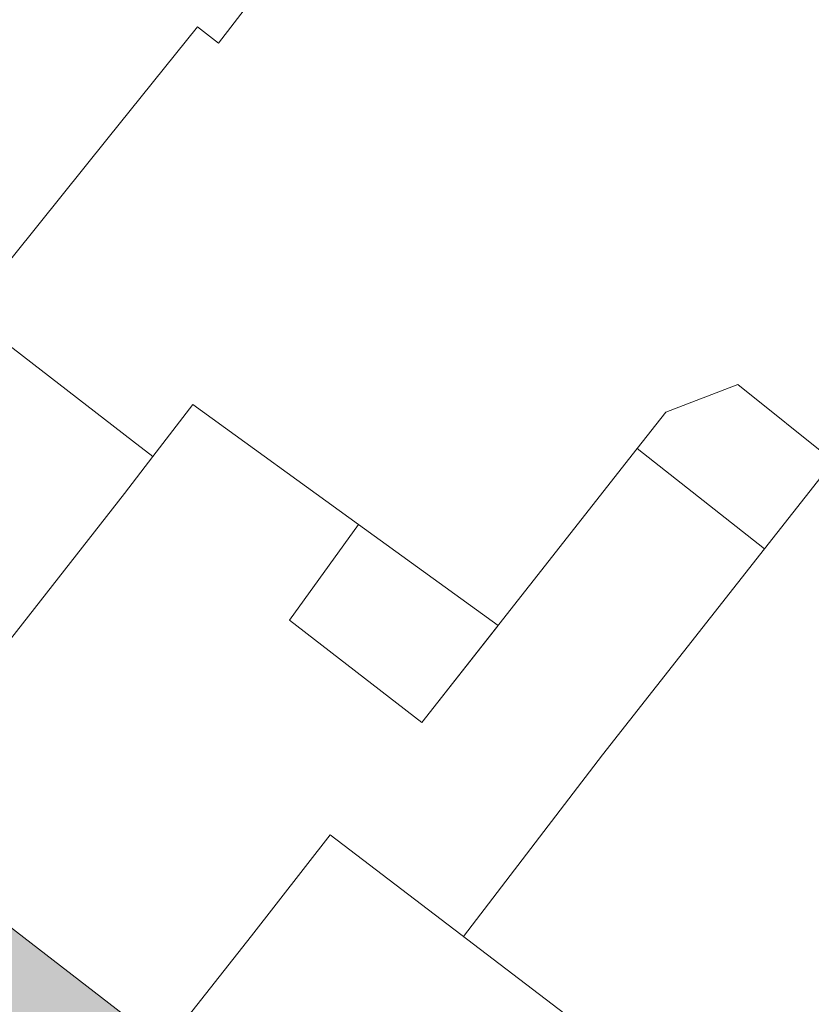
# Model space of a CAD drawing. Header units: metres. Extents: x 187916 to 189411, y 333285 to 334910.
# Tile 303 of 348: x 189001 to 189016, y 334012 to 334031. Entities that reach past the tile are written whole.
import ezdxf

# ---------------------------------------------------------------- set-up
doc = ezdxf.new("R2010")
doc.units = ezdxf.units.M
for name, color, linetype, lineweight in [('B-ME-OG-BEBOUWING_HOOFDGEBOUW-G', 253, 'Continuous', 18), ('B-WE-OG-BEBOUWING-GV', 253, 'Continuous', 15), ('B-WE-OG-BEBOUWING_LUIFEL-GV', 253, 'Continuous', 15), ('B-WE-OG-TERREIN_ERF-GV', 253, 'Continuous', 15), ('N-WE-VH-VERHARDING_TEGEL-A', 254, 'Continuous', 5)]:
    doc.layers.add(name, color=color, linetype=linetype, lineweight=lineweight)

# ---------------------------------------------------------------- blocks, each defined once
blk = doc.blocks.new('DTM')
at = {"layer": 'B-ME-OG-BEBOUWING_HOOFDGEBOUW-G', "ltscale": 0.2, "flags": 128}
blk.add_lwpolyline([(189019.897, 334005.446), (189013.45, 334010.387), (189006.637, 334015.583), (189005.171, 334013.701), (189003.547, 334011.643), (188980.124, 334029.728), (188957.956, 334047.127)], dxfattribs=at)
at = {"layer": 'B-WE-OG-BEBOUWING-GV', "ltscale": 0.2, "flags": 128}
for points in [[(188998.051, 334015.887), (189002.803, 334021.95), (189003.329, 334022.637), (189002.948, 334022.931), (188999.866, 334025.308), (189002.493, 334028.577), (189004.159, 334030.651), (189004.554, 334030.346), (189007.328, 334033.949), (189004.01, 334036.51), (188996.963, 334027.365), (188991.711, 334020.782)], [(189016.252, 334008.239), (189020.305, 334013.338), (189020.643, 334013.776), (189023.241, 334017.048), (189024.463, 334018.586), (189017.282, 334024.142), (189016.024, 334022.55), (189014.74, 334020.916), (189011.713, 334017.076), (189009.126, 334013.685)], [(189009.126, 334013.685), (189011.713, 334017.076), (189014.74, 334020.916), (189012.364, 334022.784), (189008.348, 334017.676), (189005.875, 334019.582), (189007.167, 334021.366), (189004.072, 334023.606), (189003.329, 334022.637), (189002.803, 334021.95), (188998.051, 334015.887)]]:
    blk.add_lwpolyline(points, dxfattribs=at)
blk.add_lwpolyline([(189014.74, 334020.916), (189016.024, 334022.55), (189014.241, 334023.977), (189012.899, 334023.463), (189012.364, 334022.784)], close=True, dxfattribs=at)
at = {"layer": 'B-WE-OG-BEBOUWING_LUIFEL-GV', "ltscale": 0.2, "flags": 128}
blk.add_lwpolyline([(189007.167, 334021.366), (189005.875, 334019.582), (189008.348, 334017.676), (189009.769, 334019.483)], close=True, dxfattribs=at)
at = {"layer": 'B-WE-OG-TERREIN_ERF-GV', "ltscale": 0.2, "flags": 128}
blk.add_lwpolyline([(189007.328, 334033.949), (189004.554, 334030.346), (189004.159, 334030.651), (189002.493, 334028.577), (188999.866, 334025.308), (189002.948, 334022.931), (189003.329, 334022.637), (189004.072, 334023.606), (189007.167, 334021.366), (189005.875, 334019.582), (189008.348, 334017.676), (189012.364, 334022.784), (189012.899, 334023.463), (189014.241, 334023.977), (189016.024, 334022.55)], dxfattribs=at)
blk = doc.blocks.new('ontwerp Wilhelmina- & Engelenkampstraat')
at = {"layer": 'N-WE-VH-VERHARDING_TEGEL-A', "transparency": 33554610}
h = blk.add_hatch(color=256, dxfattribs=at)
h.dxf.hatch_style = 1
edge = h.paths.add_edge_path()
edge.add_line((188995.392, 334017.939), (188995.026, 334017.468))
edge.add_line((188995.026, 334017.468), (188994.356, 334018.045))
edge.add_line((188994.356, 334018.045), (188994.691, 334018.481))
edge.add_line((188994.691, 334018.481), (188985.214, 334025.798))
edge.add_line((188985.214, 334025.798), (188984.817, 334025.396))
edge.add_line((188984.817, 334025.396), (188984.138, 334025.908))
edge.add_line((188984.138, 334025.908), (188984.497, 334026.352))
edge.add_line((188984.497, 334026.352), (188982.737, 334027.71))
edge.add_line((188982.737, 334027.71), (188982.397, 334027.241))
edge.add_line((188982.397, 334027.241), (188981.73, 334027.778))
edge.add_line((188981.73, 334027.778), (188982.085, 334028.214))
edge.add_line((188982.085, 334028.214), (188980.124, 334029.728))
edge.add_line((188980.124, 334029.728), (188978.013, 334031.385))
edge.add_line((188978.013, 334031.385), (188977.646, 334030.954))
edge.add_line((188977.646, 334030.954), (188976.952, 334031.444))
edge.add_line((188976.952, 334031.444), (188977.326, 334031.924))
edge.add_line((188977.326, 334031.924), (188976.49, 334032.58))
edge.add_line((188976.49, 334032.58), (188976.123, 334032.146))
edge.add_line((188976.123, 334032.146), (188975.434, 334032.631))
edge.add_line((188975.434, 334032.631), (188975.804, 334033.119))
edge.add_line((188975.804, 334033.119), (188974.138, 334034.427))
edge.add_line((188974.138, 334034.427), (188973.767, 334033.933))
edge.add_line((188973.767, 334033.933), (188973.045, 334034.477))
edge.add_line((188973.045, 334034.477), (188973.429, 334034.982))
edge.add_line((188973.429, 334034.982), (188972.578, 334035.65))
edge.add_line((188972.578, 334035.65), (188972.138, 334035.063))
edge.add_line((188972.138, 334035.063), (188971.289, 334035.669))
edge.add_line((188971.289, 334035.669), (188971.726, 334036.32))
edge.add_line((188971.726, 334036.32), (188970.616, 334037.191))
edge.add_line((188970.616, 334037.191), (188969.475, 334035.813))
edge.add_arc((188504.175, 333476.554), 727.512, 49.666022, 50.239773, ccw=False)
edge.add_arc((189065.203, 334142.452), 143.251, 230.9997, 234.39688)
edge.add_line((188981.807, 334025.979), (188983.914, 334024.427))
edge.add_line((188983.914, 334024.427), (189002.17, 334010.331))
edge.add_line((189002.17, 334010.331), (189003.319, 334011.819))
edge.add_line((189003.319, 334011.819), (188995.392, 334017.939))

msp = doc.modelspace()

# ---------------------------------------------------------------- block references
msp.add_blockref('DTM', (0, 0))

# ---------------------------------------------------------------- next in the draw order: block references
msp.add_blockref('ontwerp Wilhelmina- & Engelenkampstraat', (0, 0))

doc.saveas('drawing.dxf')
